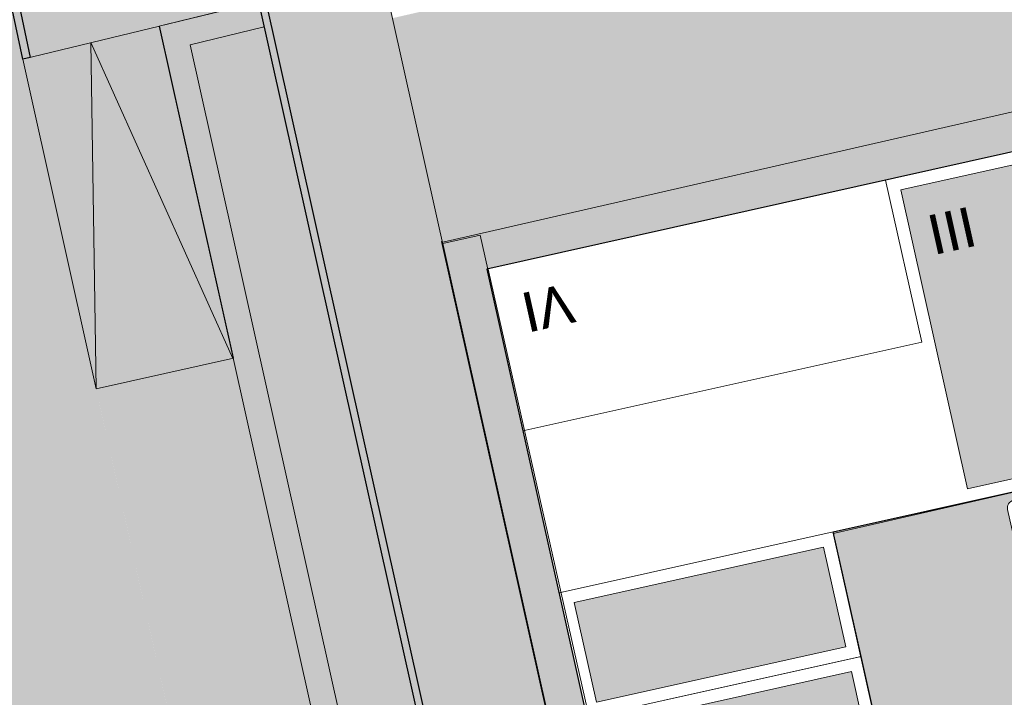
# Model space of a CAD drawing. Header units: metres. Extents: x -862 to 1262, y -354 to 644.
# Tile 289 of 315: x 20 to 59, y 265 to 291. Entities that reach past the tile are written whole.
import ezdxf

# ---------------------------------------------------------------- set-up
doc = ezdxf.new("R2010")
doc.units = ezdxf.units.M
doc.header["$LTSCALE"] = 0.5
doc.set_wipeout_variables(frame=1)
for name, color, linetype in [('BPR_Verkehr_220520', 7, 'Continuous'), ('DZH_Baufelder Nord_220610', 7, 'Continuous'), ('LPB_Freiraum_220609', 7, 'Continuous')]:
    doc.layers.add(name, color=color, linetype=linetype)
doc.styles.add('Calibri Light', font='calibril.ttf')

# ---------------------------------------------------------------- blocks, each defined once
blk = doc.blocks.new('VERKEHR-Stellplatz (2D)')
at = {"color": 255, "linetype": 'Continuous', "lineweight": 9, "transparency": 33554687}
blk.add_wipeout([(4.2, 1.8), (4.207362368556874, 1.7999096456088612), (4.214720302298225, 1.7996386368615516), (4.2220693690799, 1.7991871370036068), (4.229405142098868, 1.7985554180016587), (4.236723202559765, 1.7977438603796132), (4.244019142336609, 1.7967529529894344), (4.25128856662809, 1.795583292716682), (4.258527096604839, 1.7942355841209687), (4.265730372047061, 1.7927106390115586), (4.27289405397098, 1.7910093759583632), (4.2800138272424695, 1.7891328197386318), (4.287085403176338, 1.7870821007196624), (4.294104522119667, 1.784858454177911), (4.3010669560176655, 1.782463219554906), (4.307968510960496, 1.7798978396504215), (4.314805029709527, 1.7771638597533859), (4.321572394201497, 1.774262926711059), (4.328266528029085, 1.771196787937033), (4.334883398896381, 1.7679672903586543), (4.341419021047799, 1.7645763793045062), (4.347869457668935, 1.761026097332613), (4.354230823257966, 1.7573185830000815), (4.360499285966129, 1.7534560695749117), (4.36667106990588, 1.7494408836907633), (4.372742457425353, 1.7452754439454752), (4.37870979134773, 1.7409622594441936), (4.384569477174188, 1.7365039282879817), (4.390317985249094, 1.7319031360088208), (4.3959518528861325, 1.7271626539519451), (4.401467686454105, 1.7222853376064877), (4.4068621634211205, 1.7172741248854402), (4.412132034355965, 1.712132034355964), (4.41727412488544, 1.70686216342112), (4.422285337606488, 1.701467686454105), (4.427162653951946, 1.6959518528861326), (4.431903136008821, 1.6903179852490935), (4.436503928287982, 1.6845694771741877), (4.440962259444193, 1.6787097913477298), (4.445275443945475, 1.6727424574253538), (4.449440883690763, 1.6666710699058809), (4.453456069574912, 1.6604992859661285), (4.457318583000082, 1.6542308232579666), (4.4610260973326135, 1.647869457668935), (4.464576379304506, 1.6414190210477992), (4.467967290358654, 1.6348833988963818), (4.471196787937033, 1.6282665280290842), (4.4742629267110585, 1.6215723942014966), (4.477163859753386, 1.6148050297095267), (4.479897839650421, 1.6079685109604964), (4.482463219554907, 1.601066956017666), (4.484858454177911, 1.594104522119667), (4.487082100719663, 1.5870854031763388), (4.489132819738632, 1.580013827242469), (4.491009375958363, 1.5728940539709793), (4.492710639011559, 1.5657303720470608), (4.494235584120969, 1.5585270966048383), (4.495583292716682, 1.5512885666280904), (4.496752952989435, 1.5440191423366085), (4.497743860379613, 1.5367232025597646), (4.498555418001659, 1.5294051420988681), (4.499187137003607, 1.5220693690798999), (4.499638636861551, 1.5147203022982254), (4.499909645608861, 1.5073623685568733), (4.5, 1.4999999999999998), (4.5, 0.4999999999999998), (4.499909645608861, 0.4926376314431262), (4.499638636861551, 0.4852796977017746), (4.499187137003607, 0.4779306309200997), (4.498555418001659, 0.4705948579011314), (4.497743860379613, 0.463276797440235), (4.496752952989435, 0.455980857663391), (4.495583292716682, 0.44871143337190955), (4.494235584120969, 0.4414729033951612), (4.492710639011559, 0.4342696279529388), (4.491009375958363, 0.4271059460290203), (4.489132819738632, 0.4199861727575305), (4.487082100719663, 0.41291459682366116), (4.484858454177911, 0.40589547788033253), (4.482463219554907, 0.398933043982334), (4.479897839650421, 0.3920314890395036), (4.477163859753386, 0.3851949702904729), (4.4742629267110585, 0.378427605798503), (4.471196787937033, 0.37173347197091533), (4.467967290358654, 0.36511660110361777), (4.464576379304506, 0.3585809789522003), (4.4610260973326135, 0.3521305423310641), (4.457318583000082, 0.345769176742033), (4.453456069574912, 0.33950071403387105), (4.449440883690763, 0.3333289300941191), (4.445275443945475, 0.3272575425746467), (4.440962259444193, 0.32129020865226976), (4.436503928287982, 0.31543052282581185), (4.431903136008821, 0.30968201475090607), (4.427162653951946, 0.3040481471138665), (4.422285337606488, 0.2985323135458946), (4.41727412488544, 0.2931378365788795), (4.412132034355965, 0.2878679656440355), (4.4068621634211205, 0.28272587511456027), (4.401467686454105, 0.27771466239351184), (4.3959518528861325, 0.27283734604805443), (4.390317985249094, 0.2680968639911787), (4.384569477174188, 0.2634960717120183), (4.37870979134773, 0.2590377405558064), (4.372742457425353, 0.2547245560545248), (4.36667106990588, 0.25055911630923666), (4.360499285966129, 0.24654393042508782), (4.354230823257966, 0.24268141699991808), (4.347869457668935, 0.2389739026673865), (4.341419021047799, 0.23542362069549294), (4.334883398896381, 0.23203270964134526), (4.328266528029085, 0.22880321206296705), (4.321572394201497, 0.22573707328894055), (4.314805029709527, 0.22283614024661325), (4.307968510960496, 0.22010216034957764), (4.3010669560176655, 0.2175367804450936), (4.294104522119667, 0.21514154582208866), (4.287085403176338, 0.2129178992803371), (4.2800138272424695, 0.21086718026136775), (4.27289405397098, 0.20899062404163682), (4.265730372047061, 0.20728936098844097), (4.258527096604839, 0.20576441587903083), (4.25128856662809, 0.20441670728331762), (4.244019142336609, 0.20324704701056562), (4.236723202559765, 0.2022561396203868), (4.229405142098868, 0.2014445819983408), (4.2220693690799, 0.20081286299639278), (4.214720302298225, 0.200361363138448), (4.207362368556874, 0.20009035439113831), (4.2, 0.19999999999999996), (0.8, 0.19999999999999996), (0.7926376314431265, 0.20009035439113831), (0.7852796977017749, 0.200361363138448), (0.7779306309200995, 0.20081286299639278), (0.7705948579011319, 0.2014445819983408), (0.7632767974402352, 0.2022561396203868), (0.7559808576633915, 0.20324704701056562), (0.7487114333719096, 0.20441670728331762), (0.7414729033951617, 0.20576441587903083), (0.7342696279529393, 0.20728936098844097), (0.7271059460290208, 0.20899062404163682), (0.7199861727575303, 0.21086718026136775), (0.7129145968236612, 0.2129178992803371), (0.7058954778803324, 0.21514154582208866), (0.698933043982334, 0.2175367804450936), (0.6920314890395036, 0.22010216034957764), (0.6851949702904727, 0.22283614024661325), (0.6784276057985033, 0.22573707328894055), (0.6717334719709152, 0.22880321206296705), (0.665116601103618, 0.23203270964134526), (0.6585809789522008, 0.23542362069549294), (0.6521305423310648, 0.2389739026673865), (0.6457691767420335, 0.24268141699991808), (0.6395007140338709, 0.24654393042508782), (0.6333289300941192, 0.25055911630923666), (0.6272575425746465, 0.2547245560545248), (0.62129020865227, 0.2590377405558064), (0.6154305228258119, 0.2634960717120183), (0.6096820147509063, 0.2680968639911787), (0.6040481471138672, 0.27283734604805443), (0.5985323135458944, 0.27771466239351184), (0.59313783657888, 0.28272587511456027), (0.5878679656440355, 0.2878679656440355), (0.5827258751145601, 0.2931378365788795), (0.5777146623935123, 0.2985323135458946), (0.5728373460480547, 0.3040481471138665), (0.5680968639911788, 0.30968201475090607), (0.5634960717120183, 0.31543052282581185), (0.5590377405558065, 0.32129020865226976), (0.5547245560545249, 0.3272575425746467), (0.5505591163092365, 0.3333289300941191), (0.5465439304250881, 0.33950071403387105), (0.5426814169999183, 0.345769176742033), (0.5389739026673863, 0.3521305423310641), (0.5354236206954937, 0.3585809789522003), (0.5320327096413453, 0.36511660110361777), (0.5288032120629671, 0.37173347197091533), (0.5257370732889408, 0.378427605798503), (0.522836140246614, 0.3851949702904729), (0.5201021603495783, 0.3920314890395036), (0.5175367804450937, 0.398933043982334), (0.5151415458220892, 0.40589547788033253), (0.5129178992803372, 0.41291459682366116), (0.510867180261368, 0.4199861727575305), (0.5089906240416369, 0.4271059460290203), (0.5072893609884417, 0.4342696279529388), (0.5057644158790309, 0.4414729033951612), (0.5044167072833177, 0.44871143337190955), (0.5032470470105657, 0.455980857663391), (0.5022561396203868, 0.463276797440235), (0.5014445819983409, 0.4705948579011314), (0.5008128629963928, 0.4779306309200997), (0.5003613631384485, 0.4852796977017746), (0.5000903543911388, 0.4926376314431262), (0.5, 0.4999999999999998), (0.5, 1.4999999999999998), (0.5000903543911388, 1.5073623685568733), (0.5003613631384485, 1.5147203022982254), (0.5008128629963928, 1.5220693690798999), (0.5014445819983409, 1.5294051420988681), (0.5022561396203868, 1.5367232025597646), (0.5032470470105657, 1.5440191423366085), (0.5044167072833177, 1.5512885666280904), (0.5057644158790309, 1.5585270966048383), (0.5072893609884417, 1.5657303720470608), (0.5089906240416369, 1.5728940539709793), (0.510867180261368, 1.580013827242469), (0.5129178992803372, 1.5870854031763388), (0.5151415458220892, 1.594104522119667), (0.5175367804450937, 1.601066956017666), (0.5201021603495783, 1.6079685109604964), (0.522836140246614, 1.6148050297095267), (0.5257370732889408, 1.6215723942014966), (0.5288032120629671, 1.6282665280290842), (0.5320327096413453, 1.6348833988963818), (0.5354236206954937, 1.6414190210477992), (0.5389739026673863, 1.647869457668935), (0.5426814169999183, 1.6542308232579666), (0.5465439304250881, 1.6604992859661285), (0.5505591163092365, 1.6666710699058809), (0.5547245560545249, 1.6727424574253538), (0.5590377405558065, 1.6787097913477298), (0.5634960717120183, 1.6845694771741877), (0.5680968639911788, 1.6903179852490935), (0.5728373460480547, 1.6959518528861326), (0.5777146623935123, 1.701467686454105), (0.5827258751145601, 1.70686216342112), (0.5878679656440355, 1.712132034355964), (0.59313783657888, 1.7172741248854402), (0.5985323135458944, 1.7222853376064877), (0.6040481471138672, 1.7271626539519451), (0.6096820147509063, 1.7319031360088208), (0.6154305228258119, 1.7365039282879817), (0.62129020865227, 1.7409622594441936), (0.6272575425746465, 1.7452754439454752), (0.6333289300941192, 1.7494408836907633), (0.6395007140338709, 1.7534560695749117), (0.6457691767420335, 1.7573185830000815), (0.6521305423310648, 1.761026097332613), (0.6585809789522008, 1.7645763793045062), (0.665116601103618, 1.7679672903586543), (0.6717334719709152, 1.771196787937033), (0.6784276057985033, 1.774262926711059), (0.6851949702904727, 1.7771638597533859), (0.6920314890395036, 1.7798978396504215), (0.698933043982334, 1.782463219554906), (0.7058954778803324, 1.784858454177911), (0.7129145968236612, 1.7870821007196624), (0.7199861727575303, 1.7891328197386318), (0.7271059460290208, 1.7910093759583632), (0.7342696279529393, 1.7927106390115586), (0.7414729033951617, 1.7942355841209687), (0.7487114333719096, 1.795583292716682), (0.7559808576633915, 1.7967529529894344), (0.7632767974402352, 1.7977438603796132), (0.7705948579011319, 1.7985554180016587), (0.7779306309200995, 1.7991871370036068), (0.7852796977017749, 1.7996386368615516), (0.7926376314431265, 1.7999096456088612), (0.8, 1.8)], dxfattribs=at)
at = {"color": 252, "linetype": 'Continuous', "lineweight": 9, "transparency": 33554687, "flags": 128}
blk.add_lwpolyline([(0.5, 1.5, -0.414213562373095), (0.8, 1.8), (4.2, 1.8, -0.414213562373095), (4.5, 1.5), (4.5, 0.5, -0.414213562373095), (4.2, 0.2), (0.8, 0.2, -0.414213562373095), (0.5, 0.5)], format="xyb", close=True, dxfattribs=at)
blk = doc.blocks.new('Group-22')
at = {"color": 7, "transparency": 33554687}
for p, rotation in [((80.55633645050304, 143.5672602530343, 8.7), 192.8889071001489), ((70.22371488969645, 116.9928941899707, 8.7), 12.88890710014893)]:
    blk.add_blockref('VERKEHR-Stellplatz (2D)', p, dxfattribs=dict(at, rotation=rotation))
for p, rotation in [((79.95407069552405, 146.1992321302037, 8.7), 192.8889071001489), ((81.15860220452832, 140.9352883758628, 8.7), 192.8889071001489), ((69.62144913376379, 119.6248660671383, 8.7), 12.88890710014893)]:
    blk.add_blockref('VERKEHR-Stellplatz (2D)', p, dxfattribs=dict(at, rotation=rotation))
for p, rotation in [((79.35180494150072, 148.8312040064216, 8.7), 192.8889071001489), ((81.7608679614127, 138.3033164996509, 8.7), 192.8889071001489), ((69.01918338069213, 122.2568379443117, 8.7), 12.88890710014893)]:
    blk.add_blockref('VERKEHR-Stellplatz (2D)', p, dxfattribs=dict(at, rotation=rotation))
for p, rotation in [((78.74953918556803, 151.4631758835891, 8.7), 192.8889071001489), ((82.36313371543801, 135.6713446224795, 8.7), 192.8889071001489), ((68.41691762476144, 124.8888098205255, 8.7), 12.88890710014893)]:
    blk.add_blockref('VERKEHR-Stellplatz (2D)', p, dxfattribs=dict(at, rotation=rotation))
for p, rotation in [((82.965399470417, 133.03937274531, 8.7), 192.8889071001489), ((67.81465187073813, 127.5207816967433, 8.7), 12.88890710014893)]:
    blk.add_blockref('VERKEHR-Stellplatz (2D)', p, dxfattribs=dict(at, rotation=rotation))
for p, rotation in [((67.21238611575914, 130.1527535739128, 8.7), 12.88890710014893), ((83.56766522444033, 130.4074008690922, 8.7), 192.8889071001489)]:
    blk.add_blockref('VERKEHR-Stellplatz (2D)', p, dxfattribs=dict(at, rotation=rotation))
for p, rotation in [((66.61012036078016, 132.7847254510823, 8.7), 12.88890710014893), ((84.16993097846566, 127.7754289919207, 8.7), 192.8889071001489)]:
    blk.add_blockref('VERKEHR-Stellplatz (2D)', p, dxfattribs=dict(at, rotation=rotation))
for p, rotation in [((66.00785460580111, 135.4166973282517, 8.7), 12.88890710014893), ((84.77219673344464, 125.1434571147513, 8.7), 192.8889071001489)]:
    blk.add_blockref('VERKEHR-Stellplatz (2D)', p, dxfattribs=dict(at, rotation=rotation))
for p, rotation in [((65.4055888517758, 138.0486692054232, 8.7), 12.88890710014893), ((85.37446248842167, 122.5114852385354, 8.7), 192.8889071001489)]:
    blk.add_blockref('VERKEHR-Stellplatz (2D)', p, dxfattribs=dict(at, rotation=rotation))
at = {"color": 7, "transparency": 33554687, "rotation": 12.88890710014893}
blk.add_blockref('VERKEHR-Stellplatz (2D)', (64.80332309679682, 140.6806410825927, 8.7), dxfattribs=at)
blk.add_blockref('VERKEHR-Stellplatz (2D)', (64.2010573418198, 143.3126129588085, 8.7), dxfattribs=at)
blk.add_blockref('VERKEHR-Stellplatz (2D)', (63.59879158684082, 145.944584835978, 8.7), dxfattribs=at)
blk = doc.blocks.new('Slab (2D)-4')
at = {"color": 255, "linetype": 'Continuous', "lineweight": 25, "transparency": 33554687}
blk.add_wipeout([(0, 26), (11.000000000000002, 26), (11.000000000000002, 13), (22.34554079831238, 13), (22.34554079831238, 0), (0, 0)], dxfattribs=at)
at = {"color": 7, "linetype": 'Continuous', "lineweight": 25, "transparency": 33554687, "flags": 128}
blk.add_lwpolyline([(0, 26), (11, 26), (11, 13), (22.34554079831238, 13), (22.34554079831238, 0), (0, 0)], close=True, dxfattribs=at)
at = {"color": 255, "linetype": 'Continuous', "lineweight": 25, "transparency": 33554687}
blk.add_wipeout([(0, 26), (11.000000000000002, 26), (11.000000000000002, 13), (22.34554079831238, 13), (22.34554079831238, 0), (0, 0)], dxfattribs=at)
at = {"color": 7, "linetype": 'Continuous', "lineweight": 25, "transparency": 33554687, "flags": 128}
blk.add_lwpolyline([(0, 26), (11, 26), (11, 13), (22.34554079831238, 13), (22.34554079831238, 0), (0, 0)], close=True, dxfattribs=at)
at = {"color": 255, "linetype": 'Continuous', "lineweight": 25, "transparency": 33554687}
blk.add_wipeout([(0, 26), (11.000000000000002, 26), (11.000000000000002, 13), (22.34554079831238, 13), (22.34554079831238, 0), (0, 0)], dxfattribs=at)
at = {"color": 7, "linetype": 'Continuous', "lineweight": 25, "transparency": 33554687, "flags": 128}
blk.add_lwpolyline([(0, 26), (11, 26), (11, 13), (22.34554079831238, 13), (22.34554079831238, 0), (0, 0)], close=True, dxfattribs=at)
blk = doc.blocks.new('MFH 24 x 26 Ecke (2D_3D) (2D)')
at = {"color": 255, "linetype": 'Continuous', "lineweight": 9, "transparency": 33554687}
blk.add_wipeout([(16, 13), (15.999999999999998, 0), (0, 0), (0, 26), (11.000000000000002, 26), (11.000000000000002, 13)], dxfattribs=at)
at = {"color": 253, "linetype": 'Continuous', "lineweight": 9, "transparency": 33554687, "flags": 128}
blk.add_lwpolyline([(16, 13), (16, 0), (0, 0), (0, 26), (11, 26), (11, 13)], close=True, dxfattribs=at)
at = {"color": 7, "transparency": 33554687}
blk.add_blockref('Slab (2D)-4', (0, 0), dxfattribs=at)
at = {"linetype": 'Continuous', "lineweight": 0, "true_color": 0xfbf8f0, "transparency": 33554661}
for points in [[(0.5, 25.5), (10.5, 25.5), (10.5, 18.5), (0.5, 18.5)], [(0.5, 17.5), (10.5, 17.5), (10.5, 13.5), (0.5, 13.5)], [(16.50000000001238, 12.5), (21.84554079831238, 12.5), (21.84554079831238, 0.4999999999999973), (16.50000000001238, 0.4999999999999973)]]:
    blk.add_hatch(color=7, dxfattribs=at).paths.add_polyline_path(points)
at = {"color": 7, "linetype": 'Continuous', "lineweight": 9, "transparency": 33554687, "flags": 128}
for points in [[(6, 18), (0, 18), (0, 26), (11, 26), (11, 18)], [(0, 18), (11, 18), (11, 13), (0, 13)], [(0, 6.499999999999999), (16, 6.499999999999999), (16, 0), (0, 0)]]:
    blk.add_lwpolyline(points, close=True, dxfattribs=at)
at = {"color": 9, "linetype": 'Continuous', "lineweight": 9, "transparency": 33554661, "flags": 128}
for points in [[(0.5, 25.5), (10.5, 25.5), (10.5, 18.5), (0.5, 18.5)], [(0.5, 17.5), (10.5, 17.5), (10.5, 13.5), (0.5, 13.5)], [(16.50000000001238, 12.5), (21.84554079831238, 12.5), (21.84554079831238, 0.4999999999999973), (16.50000000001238, 0.4999999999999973)]]:
    blk.add_lwpolyline(points, close=True, dxfattribs=at)
at = {"color": 7, "transparency": 33554687, "char_height": 1.559479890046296, "width": 3, "attachment_point": 5, "line_spacing_factor": 1.163780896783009, "style": 'Calibri Light'}
for s, insert in [('III', (2.059999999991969, 23.89363888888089)), ('III', (18.1, 2.5)), ('IV', (2.000000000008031, 2.006361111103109))]:
    blk.add_mtext(s, dxfattribs=dict(at, insert=insert))

msp = doc.modelspace()

# ---------------------------------------------------------------- hatches: boundary and pattern name
at = {"layer": 'BPR_Verkehr_220520', "linetype": 'Continuous', "lineweight": 0, "true_color": 0xece5cf, "transparency": 33554687}
h = msp.add_hatch(color=254, dxfattribs=at)
edge = h.paths.add_edge_path()
edge.add_line((37.41323015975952, 289.6522667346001), (40.33788363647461, 290.3207412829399))
edge.add_line((40.33788363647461, 290.3207412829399), (40.33736211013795, 290.3230823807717))
edge.add_line((40.33736211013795, 290.3230823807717), (90.72626526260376, 301.8402414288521))
edge.add_line((90.72626526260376, 301.8402414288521), (92.48101288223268, 302.2413159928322))
edge.add_line((92.48101288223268, 302.2413159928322), (105.3491620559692, 305.1825294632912))
edge.add_line((105.3491620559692, 305.1825294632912), (107.1039096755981, 305.583604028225))
edge.add_line((107.1039096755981, 305.583604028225), (122.9453889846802, 309.2044178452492))
edge.add_line((122.9453889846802, 309.2044178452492), (124.8742179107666, 309.6452813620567))
edge.add_line((124.8742179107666, 309.6452813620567), (124.8742179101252, 309.6452813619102))
edge.add_arc((123.5373027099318, 315.4944400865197), 6.000000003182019, 282.8746723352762, 313.0793727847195)
edge.add_line((127.6353678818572, 311.1119907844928), (127.6353678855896, 311.111990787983))
edge.add_line((127.6353678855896, 311.111990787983), (127.6353748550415, 311.1119833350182))
edge.add_line((127.6353748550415, 311.1119833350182), (121.8664008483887, 335.9430538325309))
edge.add_arc((120.1201266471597, 330.2027989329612), 5.999999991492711, 73.07942903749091, 98.29598013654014)
edge.add_line((119.2544059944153, 336.1400144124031), (119.2540684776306, 336.1399651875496))
edge.add_line((119.2540684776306, 336.1399651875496), (124.907317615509, 311.8070027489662))
edge.add_line((124.907317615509, 311.8070027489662), (35.00635877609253, 291.2587554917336))
edge.add_line((35.00635877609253, 291.2587554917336), (35.02863121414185, 291.1587758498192))
edge.add_line((35.02863121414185, 291.1587758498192), (37.41323015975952, 289.6522667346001))
at = {"layer": 'DZH_Baufelder Nord_220610', "linetype": 'Continuous', "lineweight": 0, "true_color": 0xdce9e4, "transparency": 33554687}
msp.add_hatch(color=254, dxfattribs=at).paths.add_polyline_path([(49.37669016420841, 226.5644578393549), (49.42805866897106, 226.6158263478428), (66.48476408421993, 229.5843959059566), (62.71256203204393, 251.2585854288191), (68.25192613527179, 252.222663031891), (60.12556337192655, 287.7764401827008), (36.96094730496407, 282.4847243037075), (36.89878160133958, 282.5077535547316)])
at = {"layer": 'DZH_Baufelder Nord_220610', "linetype": 'Continuous', "lineweight": 0, "true_color": 0xfbf8f0, "transparency": 33554661}
msp.add_hatch(color=7, dxfattribs=at).paths.add_polyline_path([(68.18323954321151, 252.2107087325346), (63.28874819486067, 273.6002091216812), (50.64497113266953, 270.7069738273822), (55.36283648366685, 249.9794303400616)])
at = {"layer": 'LPB_Freiraum_220609', "linetype": 'Continuous', "lineweight": 0, "true_color": 0xe0b0b9, "transparency": 33554687}
h = msp.add_hatch(color=9, dxfattribs=at)
edge = h.paths.add_edge_path()
edge.add_line((20.51110964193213, 289.6418972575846), (34.58110640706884, 293.0680979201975))
edge.add_arc((-48.62639505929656, 275.7609668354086), 84.98838206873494, 11.74996428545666, 138.7640054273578)
edge.add_arc((-48.62764517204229, 275.7517788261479), 84.9934987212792, 138.7587921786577, 160.334333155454)
edge.add_arc((-48.5884169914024, 275.74491540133), 85.03274883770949, 160.3388735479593, 186.1704433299)
edge.add_line((-133.1285323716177, 266.6050430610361), (-118.7119022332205, 268.1577347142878))
edge.add_arc((-48.61270111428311, 275.739423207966), 70.5080137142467, 98.77238752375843, 186.1729191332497, ccw=False)
edge.add_arc((-48.61270111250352, 275.739423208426), 70.50801371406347, 11.371855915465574, 98.7723875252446, ccw=False)
at = {"layer": 'LPB_Freiraum_220609', "linetype": 'Continuous', "lineweight": 0, "true_color": 0x636466, "transparency": 33554687}
h = msp.add_hatch(color=251, dxfattribs=at)
edge = h.paths.add_edge_path()
edge.add_line((20.80301757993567, 289.71298008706), (20.51129818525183, 289.6419431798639))
edge.add_arc((-48.61258889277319, 275.7393367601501), 70.50811463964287, 11.37194914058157, 98.77239431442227)
edge.add_arc((-48.61258889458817, 275.7393367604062), 70.508114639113, 98.77239431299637, 186.1728394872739)
edge.add_line((-118.7119008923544, 268.1577348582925), (-119.0102002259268, 268.1258364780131))
edge.add_arc((-48.612588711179, 275.7393370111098), 70.80811462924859, 98.77715212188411, 186.1725466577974, ccw=False)
edge.add_arc((-48.6125887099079, 275.7393370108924), 70.80811462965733, 11.381757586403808, 98.77715212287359, ccw=False)

# ---------------------------------------------------------------- linework, layer by layer
at = {"layer": 'BPR_Verkehr_220520', "color": 9, "linetype": 'Continuous', "true_color": 0xb8d2a6, "transparency": 33554687}
msp.add_solid([(46.85757487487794, 291.8133773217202, 60), (47.25864944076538, 290.0586297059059, 60), (48.61232249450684, 292.2144518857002, 60), (49.01339705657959, 290.459704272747, 60)], dxfattribs=at)
at = {"layer": 'DZH_Baufelder Nord_220610', "color": 255, "linetype": 'Continuous', "lineweight": 18, "transparency": 33554687, "flags": 128}
msp.add_lwpolyline([(49.37669016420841, 226.5644578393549), (49.42805866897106, 226.6158263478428), (66.48476408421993, 229.5843959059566), (62.71256203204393, 251.2585854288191), (68.25192613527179, 252.222663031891), (60.12556337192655, 287.7764401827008), (36.96094730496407, 282.4847243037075), (36.89878160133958, 282.5077535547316)], close=True, dxfattribs=at)
at = {"layer": 'DZH_Baufelder Nord_220610', "color": 9, "linetype": 'Continuous', "lineweight": 9, "transparency": 33554661, "flags": 128}
msp.add_lwpolyline([(68.18323954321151, 252.2107087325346), (63.28874819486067, 273.6002091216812), (50.64497113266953, 270.7069738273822), (55.36283648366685, 249.9794303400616)], close=True, dxfattribs=at)
at = {"layer": 'DZH_Baufelder Nord_220610', "color": 252, "linetype": 'Continuous', "true_color": 0x8ea381, "transparency": 33554687}
for points in [[(39.06109878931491, 282.4379663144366), (38.34249237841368, 282.8891863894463), (126.558332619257, 302.4374783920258), (127.009512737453, 303.1560801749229)], [(38.34249237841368, 282.8891863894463), (39.06109878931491, 282.4379663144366), (127.009512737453, 303.1560801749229), (126.558332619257, 302.4374783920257)], [(39.26163704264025, 281.560588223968), (38.6767211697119, 281.4268967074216), (39.06109878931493, 282.4379663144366), (38.34249237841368, 282.8891863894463)], [(38.6767211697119, 281.4268967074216), (39.26163704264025, 281.560588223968), (38.34249237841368, 282.8891863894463), (39.06109878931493, 282.4379663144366)]]:
    msp.add_solid(points, dxfattribs=at)
at = {"layer": 'LPB_Freiraum_220609', "color": 255, "linetype": 'Continuous', "lineweight": 9, "transparency": 33554687}
msp.add_line((25.8559839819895, 290.9434463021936, 62.7), (34.58110640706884, 293.0680979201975, 62.7), dxfattribs=at)
at = {"layer": 'LPB_Freiraum_220609', "color": 255, "linetype": 'Continuous', "lineweight": 25, "transparency": 33554687, "elevation": 62.7, "flags": 128}
msp.add_lwpolyline([(20.80301757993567, 289.71298008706), (20.51129818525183, 289.6419431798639, 0.4009863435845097), (-59.36575890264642, 345.4226458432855, 0.4009863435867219), (-118.7119008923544, 268.1577348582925), (-119.0102002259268, 268.1258364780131, -0.4009607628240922), (-59.41732266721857, 345.7182396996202, -0.4009607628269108)], format="xyb", close=True, dxfattribs=at)
at = {"layer": 'LPB_Freiraum_220609', "color": 255, "linetype": 'Continuous', "lineweight": 9, "transparency": 33554687, "flags": 128}
for points in [[(25.86694746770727, 290.946118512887), (28.76490506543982, 277.9349409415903), (23.38600049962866, 276.7366838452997), (20.51077246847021, 289.641815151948), (25.86694746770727, 290.946118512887)], [(28.73627533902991, 277.9285631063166), (23.18247316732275, 290.2974913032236), (23.38599974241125, 276.7366872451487)]]:
    msp.add_lwpolyline(points, dxfattribs=at)

# ---------------------------------------------------------------- next in the draw order: block references
at = {"layer": 'DZH_Baufelder Nord_220610', "color": 7, "transparency": 33554687}
msp.add_blockref('Group-22', (-17.81744829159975, 132.5597140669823), dxfattribs=at)

# ---------------------------------------------------------------- next in the draw order: block references
at = {"layer": 'DZH_Baufelder Nord_220610', "color": 7, "transparency": 33554687, "xscale": -1, "rotation": 192.5737584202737}
msp.add_blockref('MFH 24 x 26 Ecke (2D_3D) (2D)', (38.6767211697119, 281.4268967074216, 8.7), dxfattribs=at)

# ---------------------------------------------------------------- next in the draw order: hatches: boundary and pattern name
at = {"layer": 'BPR_Verkehr_220520', "linetype": 'Continuous', "lineweight": 0, "true_color": 0xe4e6e5, "transparency": 33554687}
msp.add_hatch(color=254, dxfattribs=at).paths.add_polyline_path([(40.33788363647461, 290.3207412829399), (41.38160999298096, 285.6355159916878), (41.38108846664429, 285.6378570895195), (124.0316436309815, 304.5289130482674), (122.9621114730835, 309.2082400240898), (122.9453889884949, 309.2044178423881), (121.7268064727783, 308.9258920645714), (122.1278810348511, 307.1711444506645), (120.3731334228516, 306.7700698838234), (119.9720588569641, 308.5248174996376), (107.1039096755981, 305.583604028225), (107.5049842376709, 303.8288564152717), (105.7502366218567, 303.4277818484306), (105.3491620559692, 305.1825294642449), (92.48101288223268, 302.2413159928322), (92.88208744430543, 300.4865683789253), (91.12733982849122, 300.0854938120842), (90.72626526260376, 301.8402414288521), (77.8581160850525, 298.8990279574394), (78.25919064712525, 297.1442803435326), (76.50444303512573, 296.7432057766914), (76.10336846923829, 298.4979533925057), (63.23521929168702, 295.5567399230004), (63.63629385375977, 293.8019923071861), (61.88154624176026, 293.400917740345), (61.48047167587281, 295.1556653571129), (48.61232249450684, 292.2144518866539), (49.01339705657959, 290.459704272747), (47.25864944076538, 290.0586297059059), (46.85757487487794, 291.8133773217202), (40.33736211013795, 290.3230823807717)])
at = {"layer": 'BPR_Verkehr_220520', "linetype": 'Continuous', "lineweight": 0, "true_color": 0xece5cf, "transparency": 33554687}
for points in [[(140.9971099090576, 242.5526143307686), (143.4639480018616, 242.9819458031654), (128.9059736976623, 305.6430161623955), (124.0316436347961, 304.5289130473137), (41.38108846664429, 285.6378570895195), (41.38160999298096, 285.6355159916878), (38.45695651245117, 284.967041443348), (36.94211630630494, 282.5692555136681), (36.96094730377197, 282.484724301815), (38.91307982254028, 282.9196010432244), (38.91310973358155, 282.9196066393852), (126.9440450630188, 303.0404312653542), (126.9440457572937, 303.040428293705)], [(36.94211630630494, 282.5692555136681), (38.45695651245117, 284.967041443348), (41.38160999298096, 285.6355159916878), (40.79399323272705, 288.2732925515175), (40.33788363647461, 290.3207412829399), (37.41323015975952, 289.6522667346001), (35.02863121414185, 291.1587758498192)]]:
    msp.add_hatch(color=254, dxfattribs=at).paths.add_polyline_path(points)
h = msp.add_hatch(color=254, dxfattribs=at)
edge = h.paths.add_edge_path()
edge.add_line((86.54868857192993, 59.88831444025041), (71.06673441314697, 129.3858822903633))
edge.add_line((71.06673441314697, 129.3858822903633), (35.00635871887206, 291.2587557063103))
edge.add_line((35.00635871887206, 291.2587557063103), (30.12598992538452, 290.171557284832))
edge.add_line((30.12598992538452, 290.171557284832), (90.28682274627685, 20.11317077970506))
edge.add_line((90.28682274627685, 20.11317077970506), (90.28682275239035, 20.11317075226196))
edge.add_arc((1.251972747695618e-08, -5.446793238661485e-09), 92.49999999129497, 2.1473681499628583e-08, 12.55869767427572, ccw=False)
edge.add_line((92.5000000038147, 2.922084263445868e-08), (92.5000000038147, -4.76831019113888e-10))
edge.add_arc((3.202788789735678e-08, -1.907108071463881e-08), 92.4999999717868, -76.97326477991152, 1.151761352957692e-08, ccw=False)
edge.add_line((20.85002617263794, -90.11951180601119), (21.99121587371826, -94.99493436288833))
edge.add_arc((-0.01018136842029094, 0.0007181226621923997), 97.51018137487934, 283.0400327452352, 359.9995780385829)
edge.add_arc((3.627380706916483e-08, -1.327975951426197e-09), 97.49999996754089, 359.9999999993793, 372.558697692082)
edge.add_line((95.16719154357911, 21.20036920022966), (88.4639723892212, 51.29071975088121))
edge.add_line((88.4639723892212, 51.29071975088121), (86.54868857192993, 59.88831444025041))
at = {"layer": 'LPB_Freiraum_220609', "linetype": 'Continuous', "lineweight": 0, "true_color": 0xece5cf, "transparency": 33554687}
h = msp.add_hatch(color=254, dxfattribs=at)
edge = h.paths.add_edge_path()
edge.add_arc((-0.5731412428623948, 0.7001467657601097), 98.3812992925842, 303.63898997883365, 319.0871066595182, ccw=False)
edge.add_line((53.9259888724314, -81.2066592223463), (53.64900975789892, -80.79038699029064))
edge.add_line((53.64900975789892, -80.79038699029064), (53.64973810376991, -80.78990235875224))
edge.add_line((53.64973810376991, -80.78990235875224), (51.16348359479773, -77.03909424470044))
edge.add_arc((-0.1428164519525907, 0.1638070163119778), 92.69640978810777, 285.77361267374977, 303.60659758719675, ccw=False)
edge.add_line((25.05550424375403, -89.04196085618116), (23.9824104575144, -85.18851656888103))
edge.add_arc((-31.49082581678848, 36.29164557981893), 133.546657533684, 294.5435442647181, 306.2332316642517)
edge.add_line((47.44507872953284, -71.42944201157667), (45.9252528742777, -69.13660608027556))
edge.add_line((45.9252528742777, -69.13660608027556), (45.92525285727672, -69.13660609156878))
edge.add_arc((-2.793066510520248e-06, 4.286046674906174e-06), 83.00000000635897, 187.4413022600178, 303.59482611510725, ccw=False)
edge.add_line((-82.30098186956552, -10.7493605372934), (-118.5277456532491, 266.6156909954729))
edge.add_line((-118.5277456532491, 266.6156909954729), (-118.5277456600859, 266.6156910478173))
edge.add_arc((-48.62149235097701, 275.7461755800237), 70.49999999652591, 99.99999997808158, 187.4413022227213, ccw=False)
edge.add_line((-60.86368884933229, 345.1751221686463), (-60.86368879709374, 345.1751221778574))
edge.add_arc((-48.62165076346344, 275.7470742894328), 70.49908743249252, 12.557956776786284, 99.99999997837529, ccw=False)
edge.add_line((20.19085676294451, 291.0754837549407), (81.00973781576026, 18.04652274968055))
edge.add_arc((-0.03635440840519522, -0.006727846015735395), 83.03245703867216, -40.33301246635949, 12.557778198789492, ccw=False)
edge.add_line((63.25891711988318, -53.74775057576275), (65.38383208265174, -55.63229252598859))
edge.add_arc((-31.49082601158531, 36.2916457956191), 133.5466578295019, 316.5020787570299, 327.3790452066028)
edge.add_line((80.98955380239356, -35.70053415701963), (84.60263586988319, -37.3972460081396))
edge.add_arc((-0.1428165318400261, 0.1638071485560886), 92.69640994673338, 319.5062245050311, 336.0960229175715, ccw=False)
edge.add_line((70.35062634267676, -60.03003745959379), (74.10073158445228, -63.35211914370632))
edge.add_line((74.10073158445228, -63.35211914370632), (73.9494669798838, -63.54685610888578))
edge.add_line((73.9494669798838, -63.54685610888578), (73.77458409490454, -63.73117043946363))
edge.add_line((73.77458409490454, -63.73117043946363), (73.77420802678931, -63.73083729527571))
edge = h.paths.add_edge_path()
edge.add_arc((-0.000202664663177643, 0.0002047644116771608), 83.00028235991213, 308.62677869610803, 319.30211103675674, ccw=False)
edge.add_line((51.8122913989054, -64.84200626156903), (51.8102917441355, -64.84360409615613))
edge.add_line((51.8102917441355, -64.84360409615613), (51.80827583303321, -64.84518137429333))
edge.add_arc((-25.25871505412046, 33.65370040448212), 125.0653860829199, 304.9320440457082, 308.0401551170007, ccw=False)
edge.add_line((46.35428451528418, -68.87887533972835), (46.61105660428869, -69.26627294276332))
edge.add_line((46.61105660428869, -69.26627294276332), (47.85838953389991, -71.12535382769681))
edge.add_arc((-31.49082579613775, 36.2916456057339), 133.5466575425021, 306.453378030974, 316.2874270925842)
edge.add_line((65.03877121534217, -55.99457569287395), (62.92715545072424, -54.12182838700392))
edge = h.paths.add_edge_path()
edge.add_line((80.52608274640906, 17.938778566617), (19.70367086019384, 290.9669534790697))
edge.add_arc((-48.62149229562, 275.7461755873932), 69.99999999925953, 12.55869769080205, 99.99999999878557)
edge.add_line((-60.77686473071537, 344.6827182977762), (-60.77686473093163, 344.6827182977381))
edge.add_arc((-48.62149229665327, 275.7461755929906), 69.99999999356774, 99.99999999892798, 187.4413023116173)
edge.add_line((-118.0319565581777, 266.6804461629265), (-81.80519257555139, -10.68460494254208))
edge.add_arc((0.02336887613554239, 0.01735061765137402), 82.52542227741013, 187.4511423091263, 303.9221235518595)
edge.add_arc((-25.25822220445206, 33.65305256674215), 124.5645721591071, 304.9376299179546, 308.0401601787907)
edge.add_arc((-0.0002025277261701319, 0.0002046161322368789), 82.50028215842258, 308.6267786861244, 319.3073918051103)
edge.add_line((62.55303419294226, -53.79002806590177), (62.55303419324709, -53.79002806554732))
edge.add_arc((-2.396225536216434e-06, 4.5937240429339e-06), 82.50000000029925, 319.3074065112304, 372.5586977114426)
edge.add_line((80.52608274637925, 17.93877856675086), (80.52608274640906, 17.938778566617))
edge = h.paths.add_edge_path()
edge.add_arc((-31.49082585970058, 36.29164567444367), 134.0466576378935, 294.72617831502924, 327.1914690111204, ccw=False)
edge.add_line((24.57849501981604, -85.46523372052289), (25.40217747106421, -88.42305015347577))
edge.add_arc((-0.1428165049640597, 0.1638071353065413), 92.19640991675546, 286.0854978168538, 335.792023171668)
edge.add_line((83.94612112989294, -37.64133231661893), (81.17350480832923, -36.33930515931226))
edge = h.paths.add_edge_path()
edge.add_line((51.57916758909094, -76.76122632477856), (54.06530291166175, -80.51185463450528))
edge.add_arc((-0.5731412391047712, 0.700146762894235), 97.88129928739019, 303.932185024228, 319.0902926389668)
edge.add_line((73.39991938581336, -63.39926861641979), (70.02488004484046, -60.40944415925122))
edge.add_arc((-0.1428165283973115, 0.1638071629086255), 92.69640995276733, 303.9156509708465, 319.19713628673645, ccw=False)
at = {"layer": 'LPB_Freiraum_220609', "linetype": 'Continuous', "lineweight": 0, "true_color": 0x6c7f9f, "transparency": 33554687}
h = msp.add_hatch(color=145, dxfattribs=at)
edge = h.paths.add_edge_path()
edge.add_line((-118.0319605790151, 266.6804715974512), (-81.80519257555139, -10.68461024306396))
edge.add_arc((-2.547249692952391e-06, -5.550855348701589e-07), 82.49999999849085, 187.4413023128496, 280.0000000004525)
edge.add_arc((1.203019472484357e-06, -3.058246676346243e-06), 82.49999688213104, 279.999997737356, 372.5586976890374)
edge.add_line((80.52608330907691, 17.93877020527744), (19.70367047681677, 290.9669499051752))
edge.add_arc((-48.62149087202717, 275.7461724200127), 69.99999814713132, 12.55869768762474, 100.0000016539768)
edge.add_line((-60.77686497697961, 344.6827129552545), (-60.77686497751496, 344.6827129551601))
edge.add_arc((-48.62152846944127, 275.7461968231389), 69.99996758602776, 99.99997481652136, 102.2960086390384)
edge.add_line((-63.52888413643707, 344.1403940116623), (-63.52888413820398, 344.1403940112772))
edge.add_line((-63.52888413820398, 344.1403940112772), (-63.52888413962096, 344.1403940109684))
edge.add_arc((-48.62152845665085, 275.7461968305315), 69.99996758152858, 102.296008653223, 187.4413023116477)
edge.add_line((-118.0319605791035, 266.6804715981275), (-118.0319605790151, 266.6804715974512))
at = {"layer": 'LPB_Freiraum_220609', "linetype": 'Continuous', "lineweight": 0, "true_color": 0xe0b0b9, "transparency": 33554687}
h = msp.add_hatch(color=9, dxfattribs=at)
edge = h.paths.add_edge_path()
edge.add_arc((0.1460040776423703, -0.5103729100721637), 96.97205900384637, 279.9674073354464, 287.02586198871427, ccw=False)
edge.add_line((16.93069824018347, -96.01877185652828), (16.93065064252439, -96.01878024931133))
edge.add_arc((-0.000101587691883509, -7.369268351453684e-05), 97.49996092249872, 187.4412925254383, 280.0000368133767, ccw=False)
edge.add_line((-96.67892594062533, -12.62731811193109), (-132.9056511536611, 264.737805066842))
edge.add_line((-132.9056511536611, 264.737805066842), (-132.9056511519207, 264.7378050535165))
edge.add_arc((-48.62223313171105, 275.7460973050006), 84.99927677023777, 186.1737010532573, 187.4413024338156, ccw=False)
edge.add_line((-133.1285507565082, 266.6050178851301), (-133.1285531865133, 266.60504034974))
edge.add_line((-133.1285531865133, 266.60504034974), (-128.1575301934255, 267.1427581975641))
edge.add_line((-128.1575301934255, 267.1427581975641), (-128.1575271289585, 267.1427298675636))
edge.add_arc((-48.62209678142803, 275.746107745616), 79.99939244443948, 186.1737018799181, 187.4412929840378)
edge.add_line((-127.9477409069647, 265.3853657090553), (-91.72101298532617, -11.97976092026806))
edge.add_arc((-9.848898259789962e-05, -7.193743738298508e-05), 92.49994110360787, 187.4412915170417, 280.0000667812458)
edge.add_arc((0.0125730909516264, -0.07012485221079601), 92.42875205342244, 279.999871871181, 285.557846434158)
edge.add_line((24.80299324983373, -89.11230179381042), (25.0421026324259, -89.04573084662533))
edge.add_arc((0.009176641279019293, -0.03335806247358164), 92.46539835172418, 285.7075618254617, 285.7161835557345)
edge.add_line((25.05549671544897, -89.04196294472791), (25.05570362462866, -89.0427059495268))
edge.add_arc((0.05275541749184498, -0.2214463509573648), 92.27330911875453, 285.7217696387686, 289.0236820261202)
edge.add_line((30.13006518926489, -87.4551497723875), (30.13336710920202, -87.45401130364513))
edge.add_line((30.13336710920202, -87.45401130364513), (30.13666743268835, -87.45286822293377))
edge.add_arc((4.230544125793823, -10.42907611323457), 81.2637174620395, 288.5898117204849, 296.6723906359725)
edge.add_arc((-0.1428162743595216, 0.1638067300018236), 92.69640945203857, 296.1488259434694, 302.2283057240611)
edge.add_arc((-0.1428195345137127, 0.163811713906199), 92.6964154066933, 302.2283057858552, 303.6065975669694)
edge.add_arc((-0.1428169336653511, 0.1638077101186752), 92.69641063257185, 303.6065975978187, 310.0613607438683)
edge.add_line((59.51730058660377, -70.78191042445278), (59.51745171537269, -70.7817833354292))
edge.add_line((59.51745171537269, -70.7817833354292), (59.51760274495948, -70.78165612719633))
edge.add_arc((-1.124141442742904, 1.215855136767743), 94.13321818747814, 310.1066159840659, 321.5151688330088)
edge.add_arc((-0.293001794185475, 0.4042826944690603), 92.97765195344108, 321.5879165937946, 323.7223261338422)
edge.add_line((74.66176053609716, -54.61050955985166), (74.66461679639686, -54.60661805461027))
edge.add_line((74.66461679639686, -54.60661805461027), (74.66746553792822, -54.60272104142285))
edge.add_arc((0.03480085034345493, -0.04576653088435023), 92.4472602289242, 323.8329578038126, 330.7306733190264)
edge.add_arc((2.388651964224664e-06, 3.839011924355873e-06), 92.49999669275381, 330.7164804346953, 372.5586979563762)
edge.add_line((90.28682180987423, 20.1131743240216), (29.74316847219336, 291.8900132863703))
edge.add_line((29.74316847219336, 291.8900132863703), (34.58110640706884, 293.0680979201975))
edge.add_line((34.58110640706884, 293.0680979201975), (95.16405506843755, 21.19967614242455))
edge.add_arc((0.006164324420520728, -0.005234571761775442), 97.49190945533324, -40.64421987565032, 12.562491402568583, ccw=False)
edge.add_line((73.97998592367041, -63.5075662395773), (74.10073158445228, -63.35211914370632))
edge.add_line((74.10073158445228, -63.35211914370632), (74.099183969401, -63.35074816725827))
edge.add_arc((-1.124141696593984, 1.215855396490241), 99.13321854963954, 310.1066159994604, 319.3594448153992, ccw=False)
edge.add_line((62.73866250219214, -74.60589121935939), (62.73700544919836, -74.60728691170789))
edge.add_line((62.73700544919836, -74.60728691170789), (62.7353387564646, -74.60868848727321))
edge.add_arc((-0.1428172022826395, 0.1638080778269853), 97.69641108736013, 302.2283057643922, 310.0613607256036, ccw=False)
edge.add_line((51.95811754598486, -82.48049806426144), (51.95807274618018, -82.4804270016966))
edge.add_arc((0.1460040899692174, -0.5103729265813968), 96.97205898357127, 290.4448098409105, 302.29637996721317, ccw=False)
edge.add_arc((0.03917776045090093, -0.04866113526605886), 97.44202130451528, 287.00661297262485, 290.4088355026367, ccw=False)
edge.add_line((28.53922260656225, -93.22964073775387), (28.53974575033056, -93.23240729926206))
at = {"layer": 'LPB_Freiraum_220609', "linetype": 'Continuous', "lineweight": 0, "true_color": 0xece5cf, "transparency": 33554687}
msp.add_hatch(color=254, dxfattribs=at).paths.add_polyline_path([(44.43546917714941, 225.9371593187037), (40.52857338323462, 225.0668212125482), (25.8559839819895, 290.94344630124), (26.85047777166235, 291.185615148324), (25.85651890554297, 290.9435765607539), (29.74316995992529, 291.8900066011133), (29.96065171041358, 290.913744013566), (27.06795990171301, 290.2093508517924), (41.31260437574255, 226.2659923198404), (44.21802953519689, 226.9132330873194)])
at = {"layer": 'LPB_Freiraum_220609', "linetype": 'Continuous', "lineweight": 0, "true_color": 0x636466, "transparency": 33554687}
h = msp.add_hatch(color=251, dxfattribs=at)
edge = h.paths.add_edge_path()
edge.add_arc((1.426540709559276e-06, 2.131813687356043e-06), 92.79999669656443, 335.5299882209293, 372.558700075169)
edge.add_line((90.57964223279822, 20.17840787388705), (30.03029856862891, 291.9599322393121))
edge.add_line((30.0302985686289, 291.9599322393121), (29.7374775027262, 291.894695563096))
edge.add_line((29.7374775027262, 291.894695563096), (90.28682010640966, 20.11317595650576))
edge.add_line((90.28682010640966, 20.11317595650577), (90.28682010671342, 20.11317595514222))
edge.add_arc((1.557350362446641e-06, 2.133485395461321e-06), 92.4999965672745, -24.4669957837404, 12.558700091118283, ccw=False)
edge.add_line((84.19349811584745, -38.31062957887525), (84.19349811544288, -38.31062957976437))
edge.add_line((84.19349811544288, -38.31062957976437), (84.46453480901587, -38.43932652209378))
at = {"layer": 'LPB_Freiraum_220609', "linetype": 'Continuous', "lineweight": 0, "true_color": 0xe0b0b9, "transparency": 33554687}
h = msp.add_hatch(color=9, dxfattribs=at)
edge = h.paths.add_edge_path()
edge.add_line((65.11538808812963, -55.39421524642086), (65.3896698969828, -55.62709515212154))
edge.add_arc((-31.49062636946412, 36.29090050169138), 133.5466575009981, 316.5055932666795, 327.3638569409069)
edge.add_arc((0.4254032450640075, -0.1775857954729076), 88.04312088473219, 336.1828430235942, 359.3242896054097)
edge.add_line((88.46240152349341, -1.215886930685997), (91.33147715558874, -1.020646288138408))
edge.add_line((91.33147715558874, -1.020646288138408), (90.88760177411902, 5.497166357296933))
edge.add_line((90.88760177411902, 5.497166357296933), (90.88760177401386, 5.497166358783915))
edge.add_arc((80.9125177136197, 4.791689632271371), 9.999999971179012, 4.045444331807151, 19.93573609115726)
edge.add_line((90.3132741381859, 8.201349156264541), (86.64151142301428, 18.32474907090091))
edge.add_arc((92.69805433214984, 20.60615391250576), 6.471979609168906, 193.0689704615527, 200.6406057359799, ccw=False)
edge.add_line((86.39370824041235, 19.14268528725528), (25.8559839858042, 290.94344630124))
edge.add_line((25.8559839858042, 290.94344630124), (20.51077246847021, 289.641815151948))
edge.add_line((20.51077246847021, 289.641815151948), (81.01411948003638, 18.04749852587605))
edge.add_arc((-0.1022687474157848, 0.01476473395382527), 83.09661802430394, -40.31489358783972, 12.533431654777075, ccw=False)
edge.add_line((63.25891712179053, -53.74775057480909), (65.11538808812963, -55.39421524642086))

# ---------------------------------------------------------------- next in the draw order: linework, layer by layer
at = {"layer": 'LPB_Freiraum_220609', "color": 255, "linetype": 'Continuous', "lineweight": 9, "transparency": 33554687, "elevation": 62.7, "flags": 128}
msp.add_lwpolyline([(34.58110640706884, 293.0680979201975), (95.16720940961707, 21.20037894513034, -0.2342480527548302), (74.49634500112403, -62.90106504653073), (72.86425191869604, -61.46159825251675, 0.03880939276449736), (83.7082543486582, -39.53431472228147), (84.19349820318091, -38.31062938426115, 0.1629754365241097), (90.28682010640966, 20.11317595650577), (29.74316847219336, 291.8900132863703), (34.58110640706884, 293.0680979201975)], format="xyb", dxfattribs=at)
at = {"layer": 'LPB_Freiraum_220609', "color": 255, "linetype": 'Continuous', "lineweight": 9, "transparency": 33554687, "flags": 128}
msp.add_lwpolyline([(44.43546917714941, 225.93715931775), (44.43546917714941, 225.9371593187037), (40.52857338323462, 225.0668212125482), (25.8559839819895, 290.94344630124), (26.85047777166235, 291.185615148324), (25.85651890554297, 290.9435765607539), (29.74316995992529, 291.8900066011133), (29.96065171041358, 290.913744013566), (27.06795990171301, 290.2093508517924), (41.31260437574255, 226.2659923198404), (44.21802953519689, 226.9132330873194), (44.43546917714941, 225.93715931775)], close=True, dxfattribs=at)
at = {"layer": 'LPB_Freiraum_220609', "color": 255, "linetype": 'Continuous', "lineweight": 25, "transparency": 33554687, "elevation": 62.7, "flags": 128}
msp.add_lwpolyline([(84.46453480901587, -38.43932652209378, 0.1629889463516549), (90.57964223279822, 20.17840787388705), (30.0302985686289, 291.9599322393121), (29.7374775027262, 291.894695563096), (90.28682010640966, 20.11317595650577), (90.28682010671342, 20.11317595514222, -0.1629754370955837), (84.19349811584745, -38.31062957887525), (84.19349811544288, -38.31062957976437)], format="xyb", close=True, dxfattribs=at)
at = {"layer": 'LPB_Freiraum_220609', "color": 255, "linetype": 'Continuous', "lineweight": 9, "transparency": 33554687, "flags": 128}
msp.add_lwpolyline([(36.95161730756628, 282.4309161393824), (49.39576503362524, 226.6101917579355), (51.0144528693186, 226.8926201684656), (38.41567794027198, 282.7573000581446), (36.95161730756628, 282.4309161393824), (49.39576503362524, 226.6101917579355)], dxfattribs=at)
at = {"layer": 'LPB_Freiraum_220609', "color": 9, "linetype": 'Continuous', "true_color": 0xb8d2a6, "transparency": 33554687}
msp.add_solid([(41.31260437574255, 226.2659923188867, 62.7), (44.21802807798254, 226.9132327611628, 62.7), (27.06795990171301, 290.2093508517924, 62.7), (29.95625889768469, 290.9126743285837, 62.7)], dxfattribs=at)

doc.saveas('drawing.dxf')
